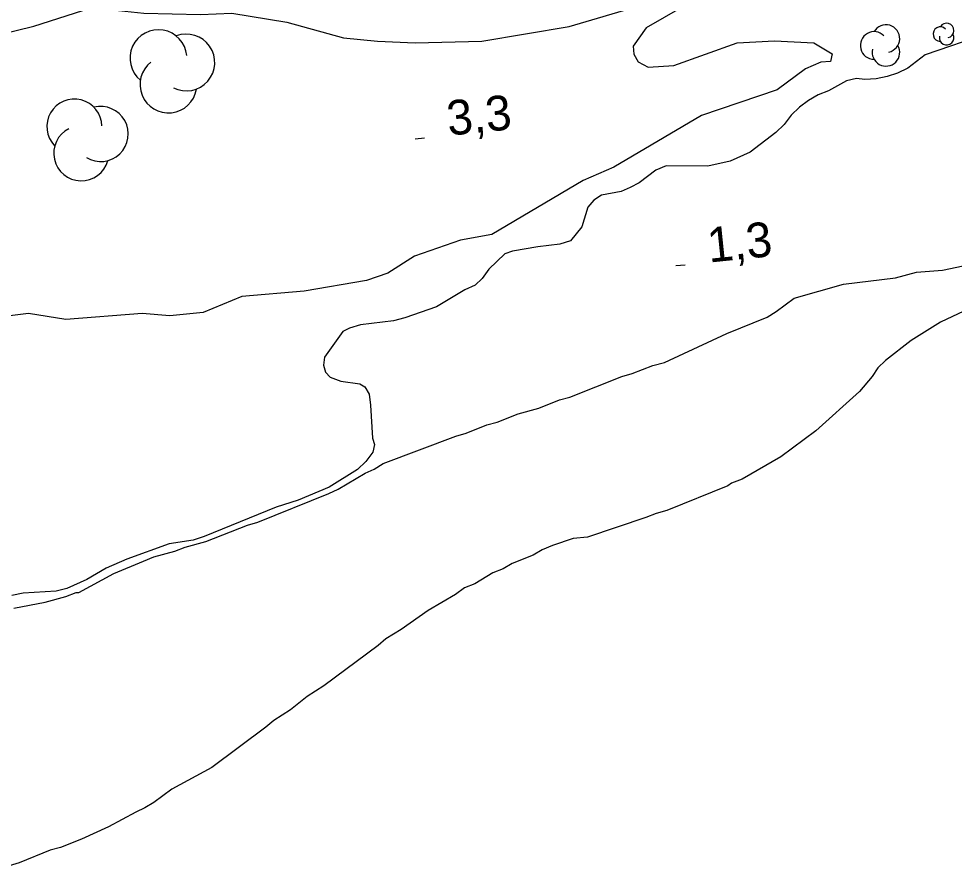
# Model space of a CAD drawing. Extents: x 336540 to 340074, y 5572036 to 5573747.
# Drawn here: x 338235.8 to 338316.4, y 5572190.7 to 5572264.5 of the extents above; entities that cross this region are included whole.
import ezdxf

# ---------------------------------------------------------------- set-up
doc = ezdxf.new("R2010")
doc.units = 0
for name, color, linetype in [('Niveau 2', 7, 'Continuous'), ('Niveau 22', 7, 'Continuous'), ('Niveau 3', 7, 'Continuous'), ('Niveau 4', 7, 'Continuous'), ('Niveau 44', 7, 'Continuous')]:
    doc.layers.add(name, color=color, linetype=linetype)

msp = doc.modelspace()

# ---------------------------------------------------------------- linework, layer by layer
at = {"layer": 'Niveau 2'}
for points in [[(338296.3, 5572267.39), (338289.89, 5572263.67), (338288.79, 5572262.09), (338288.83, 5572261.42), (338289.2, 5572260.76), (338290.07, 5572260.3), (338292.27, 5572260.43), (338297.74, 5572262.38), (338300.96, 5572262.55), (338304.34, 5572262.38), (338305.91, 5572261.44), (338305.78, 5572260.77), (338304.94, 5572260.73), (338303.61, 5572260.13), (338301.18, 5572258.32), (338294.67, 5572256.12), (338287.12, 5572251.68), (338284.46, 5572250.52), (338276.59, 5572245.87), (338273.91, 5572245.39), (338269.93, 5572244.01), (338267.63, 5572242.53), (338265.8, 5572241.92), (338260.44, 5572240.98), (338255.05, 5572240.52), (338251.72, 5572239.16), (338248.85, 5572238.86), (338246.47, 5572239.06), (338239.91, 5572238.56), (338236.67, 5572239.07), (338234.13, 5572238.76)], [(338319.3, 5572263.19), (338313.94, 5572261.34), (338312.44, 5572260.19), (338311.55, 5572259.77), (338310.65, 5572259.48), (338309.7, 5572259.29), (338308.75, 5572259.21), (338308.01, 5572259.3), (338307.17, 5572259.12), (338305.61, 5572258.24), (338304.72, 5572257.89), (338303.89, 5572257.42), (338303.11, 5572256.85), (338302.39, 5572256.16), (338301.79, 5572255.36), (338301.07, 5572254.67), (338298.85, 5572252.95), (338297.13, 5572252.18), (338295.22, 5572251.75), (338291.62, 5572251.78), (338290.73, 5572251.42), (338289.29, 5572250.33), (338288.51, 5572249.92), (338287.73, 5572249.57), (338286.04, 5572249.25), (338285.38, 5572248.84), (338284.88, 5572248.22), (338284.35, 5572246.53), (338283.37, 5572245.33), (338282.47, 5572245.03), (338280.56, 5572244.82), (338278.38, 5572244.43), (338277.71, 5572244.2), (338276.33, 5572242.88), (338275.78, 5572242.08), (338275.17, 5572241.51), (338274.28, 5572241.1), (338271.83, 5572239.65), (338269.1, 5572238.69), (338268.14, 5572238.44), (338265.28, 5572238.1), (338264.33, 5572237.8), (338263.77, 5572237.51), (338262.19, 5572235.29), (338262.09, 5572234.62), (338262.27, 5572234.01), (338262.67, 5572233.57), (338263.58, 5572233.25), (338265.22, 5572233.01), (338265.67, 5572232.74), (338266.02, 5572232.13), (338266.15, 5572231.18), (338266.32, 5572228.34), (338266.5, 5572227.78), (338266.35, 5572227.11), (338265.75, 5572226.31), (338265.03, 5572225.62), (338262.58, 5572224.11), (338259.91, 5572222.99), (338258.01, 5572222.39), (338251.81, 5572219.85), (338250.86, 5572219.55), (338248.79, 5572219.22), (338245.16, 5572217.91), (338243.37, 5572217.14), (338241.71, 5572216.16), (338239.98, 5572215.39), (338239.08, 5572215.15), (338236.22, 5572214.97), (338235.26, 5572214.78)], [(338317.76, 5572239.49), (338315.25, 5572238.32), (338312.74, 5572236.75), (338310.53, 5572235.02), (338309.86, 5572234.39), (338309.37, 5572233.65), (338308.27, 5572232.34), (338304.51, 5572228.96), (338301.51, 5572226.71), (338298.17, 5572224.78), (338297.25, 5572224.46), (338296.92, 5572224.22), (338291.67, 5572222.09), (338290.77, 5572221.85)], [(338290.77, 5572221.85), (338289.88, 5572221.49), (338284.85, 5572219.81), (338283.61, 5572219.68), (338281.82, 5572219.08), (338280.93, 5572218.72), (338280.15, 5572218.25), (338278.36, 5572217.54), (338277.58, 5572217.08), (338276.69, 5572216.72), (338275.13, 5572215.79), (338274.24, 5572215.44), (338273.46, 5572214.86), (338271.13, 5572213.47), (338268.79, 5572211.85), (338267.46, 5572211.03), (338266.8, 5572210.46), (338262.14, 5572207), (338260.69, 5572206.07), (338259.25, 5572204.92), (338257.81, 5572203.99), (338257.14, 5572203.42), (338252.48, 5572199.96), (338249.03, 5572198.09), (338247.48, 5572196.94), (338246.7, 5572196.47), (338245.92, 5572196.12), (338243.58, 5572194.84), (338241.24, 5572193.78), (338239.45, 5572193.06), (338238.56, 5572192.82), (338235.88, 5572191.75), (338232.3, 5572190.67)]]:
    msp.add_lwpolyline(points, dxfattribs=at)
at = {"layer": 'Niveau 22'}
for points in [[(338096.31, 5572281.65), (338097.38, 5572280.51), (338101.89, 5572277.65), (338109.48, 5572274.24), (338120.86, 5572269.31), (338129.1, 5572266.62), (338132.52, 5572265.76), (338137.98, 5572264.81), (338141.06, 5572264.08), (338146.86, 5572262.99), (338156.94, 5572260.87), (338162.04, 5572260.09), (338164.92, 5572259.87), (338169.39, 5572258.82), (338172.67, 5572257.88), (338176.73, 5572257.64), (338183.15, 5572257.11), (338200.33, 5572257.5), (338207.93, 5572258.88), (338216.92, 5572260.08), (338232.54, 5572262.7), (338237.13, 5572263.81), (338242.09, 5572265.39)], [(338230.28, 5572266.44), (338236.24, 5572266.02), (338246.61, 5572264.94), (338251.51, 5572264.81), (338254.21, 5572264.93), (338258.95, 5572264.16), (338263.81, 5572262.81), (338266.74, 5572262.54), (338270.01, 5572262.39), (338275.74, 5572262.52), (338283.26, 5572263.78), (338289.41, 5572265.59), (338293.1, 5572266.57)]]:
    msp.add_lwpolyline(points, dxfattribs=at)
at = {"layer": 'Niveau 3'}
for p, q in [((338269.99, 5572254.12), (338270.79, 5572254.2)), ((338292.46, 5572243.19), (338293.25, 5572243.27))]:
    msp.add_line(p, q, dxfattribs=at)
at = {"layer": 'Niveau 4'}
msp.add_lwpolyline([(338235.43, 5572213.69), (338238.12, 5572214.19), (338239.91, 5572214.68), (338240.8, 5572215.04), (338241.03, 5572215.04), (338244.03, 5572216.67), (338246.6, 5572217.74), (338247.49, 5572218.09), (338249.28, 5572218.58), (338250.17, 5572218.94), (338251.96, 5572219.42), (338255.54, 5572220.84), (338256.43, 5572221.09), (338262.57, 5572223.57), (338263.35, 5572223.93), (338265.68, 5572225.32), (338266.46, 5572225.67), (338267.24, 5572226.14), (338273.49, 5572228.51), (338274.39, 5572228.76), (338276.18, 5572229.47), (338277.07, 5572229.71), (338278.86, 5572230.42), (338280.65, 5572230.91), (338282.43, 5572231.62), (338283.33, 5572231.87), (338287.79, 5572233.64), (338288.69, 5572233.89), (338290.47, 5572234.6), (338291.48, 5572234.84), (338296.86, 5572237.34), (338300.32, 5572238.76), (338301.1, 5572239.23), (338302.65, 5572240.38), (338306.9, 5572241.59), (338311.39, 5572242.14), (338313.18, 5572242.63), (338315.43, 5572242.79), (338317.22, 5572243.16)], dxfattribs=at)
at = {"layer": 'Niveau 44'}
for centre, radius, start, end in [((338310.556, 5572262.751), 1.188, 282.26917, 149.72626), ((338315.244, 5572263.134), 0.625, 44.11537, 269.80396), ((338315.781, 5572263.447), 0.625, 282.26917, 149.72626), ((338247.875, 5572261.066), 2.447, 5.01554, 230.70414), ((338250.28, 5572260.688), 2.447, 243.16935, 110.62643), ((338309.534, 5572262.157), 1.188, 44.11537, 269.80396), ((338315.781, 5572262.822), 0.625, 166.93686, 29.62123), ((338310.556, 5572261.563), 1.188, 166.93686, 29.62123), ((338248.737, 5572258.789), 2.447, 127.83704, 350.5214), ((338240.636, 5572255.167), 2.372, 1.49371, 224.17808), ((338242.909, 5572254.532), 2.372, 238.67222, 104.36081), ((338241.233, 5572252.871), 2.372, 116.82602, 344.28311)]:
    msp.add_arc(centre, radius, start, end, dxfattribs=at)

# ---------------------------------------------------------------- texts
at = {"layer": 'Niveau 3'}
for s, p in [('3,3    ', (338272.87, 5572254.38)), ('1,3    ', (338295.32, 5572243.45))]:
    msp.add_text(s, height=3, rotation=5.88941, dxfattribs=at).set_placement(p)

doc.saveas('drawing.dxf')
